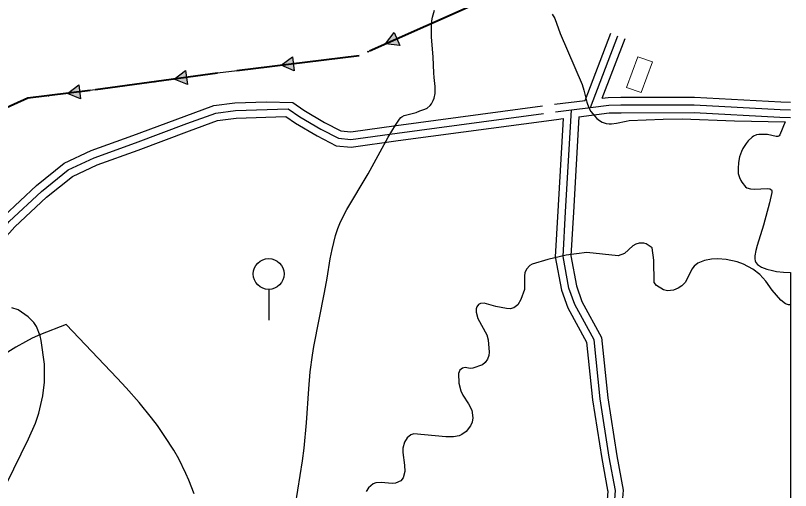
# Model space of a CAD drawing. Extents: x -64005 to -55000, y -89025 to -80000.
# Drawn here: x -56008 to -55001, y -81312 to -80694 of the extents above; entities that cross this region are included whole.
import ezdxf

# ---------------------------------------------------------------- set-up
doc = ezdxf.new("R2010")
doc.units = 0
doc.header["$LTSCALE"] = 32
doc.linetypes.add('DOT_DASHED', pattern=[7.7, 5, -1.2, 0.3, -1.2])
doc.linetypes.add('LONG_DASHED', pattern=[7.5, 6, -1.5])
for name, color, linetype, lineweight in [('1', 7, 'Continuous', 25), ('18', 7, 'Continuous', 25), ('2', 7, 'Continuous', 25), ('24', 7, 'Continuous', 25), ('32', 7, 'Continuous', 25), ('39', 7, 'LONG_DASHED', 25), ('7', 7, 'Continuous', 13), ('8', 7, 'Continuous', 25)]:
    doc.layers.add(name, color=color, linetype=linetype, lineweight=lineweight)

msp = doc.modelspace()

# ---------------------------------------------------------------- hatches: boundary and pattern name
at = {"layer": '18'}
for points in [[(-55508.65, -80733.41), (-55527.05, -80731.44), (-55516.14, -80716.5)], [(-55646.01, -80766.46), (-55663.04, -80759.24), (-55648.28, -80748.1)], [(-55784.76, -80784.12), (-55801.89, -80777.14), (-55787.28, -80765.79)], [(-55923.61, -80802.98), (-55940.64, -80795.77), (-55925.88, -80784.62)]]:
    msp.add_hatch(color=256, dxfattribs=at).paths.add_polyline_path(points)

# ---------------------------------------------------------------- linework, layer by layer
at = {"layer": '1'}
for points in [[(-55000.83, -81070.86), (-55003.2, -81070.67), (-55007.11, -81069.21), (-55013.39, -81064.52), (-55024.57, -81051.82), (-55032.61, -81039.72), (-55040.42, -81031.14), (-55049.92, -81024.13), (-55061.91, -81017.85), (-55070.17, -81014.85), (-55084.18, -81011.76), (-55095.43, -81010.81), (-55103.41, -81011.25), (-55112.34, -81013.21), (-55121.24, -81016.64), (-55126.19, -81020.53), (-55128.92, -81024.27), (-55137.44, -81041.32), (-55141.83, -81045.89), (-55146.59, -81049.05), (-55152.69, -81051.62), (-55160.8, -81052.44), (-55165.93, -81051.11), (-55174.86, -81045.73), (-55178.04, -81041.46), (-55178.47, -81012.51), (-55180.68, -80996.74), (-55188.36, -80991.34), (-55191.59, -80990.37), (-55197.46, -80990.48), (-55201.8, -80991.66), (-55205.7, -80994.05), (-55216.43, -81004.03), (-55224.59, -81006.95), (-55265.56, -81002.52), (-55292.57, -81006.15), (-55316.19, -81011.53), (-55336.49, -81017.64), (-55339.44, -81019.58), (-55344.04, -81024.45), (-55346.17, -81029.28), (-55346.77, -81033.1), (-55346.49, -81050.68), (-55351.44, -81063.77), (-55355.14, -81070.75), (-55360.33, -81074.71), (-55365.01, -81075.72), (-55369.83, -81075.49), (-55383.68, -81072.72), (-55398.88, -81068.6), (-55403.76, -81068.84), (-55406.18, -81070.3), (-55408.58, -81073.36), (-55409.46, -81076.04), (-55409.51, -81080.25), (-55407.23, -81088.29), (-55395.55, -81109.72), (-55393.83, -81116.05), (-55392.47, -81132.1), (-55392.94, -81136.74), (-55394.53, -81141.38), (-55397.48, -81145.69), (-55401.11, -81148.62)], [(-56020.04, -81303.46), (-55991.4, -81245.02), (-55982.15, -81224.35), (-55977.72, -81211.36), (-55972.68, -81189.12), (-55970.36, -81171.12), (-55970.46, -81147.97), (-55974.76, -81116.97), (-55976.37, -81110.87), (-55981.18, -81098.86), (-55984.61, -81093.63), (-55991.86, -81086.14), (-56004.94, -81077.05), (-56012.88, -81074.43)], [(-55401.11, -81148.62), (-55413.75, -81153.07), (-55417, -81153.36), (-55423.77, -81152.38), (-55427.04, -81152.86), (-55430.48, -81155.59), (-55432.25, -81160.11), (-55431.79, -81172.72), (-55429.25, -81182.54), (-55426.57, -81188.3), (-55419.33, -81199.23), (-55415.18, -81207.56), (-55413.92, -81217.71), (-55414.75, -81223.04), (-55416.78, -81228.2), (-55422.22, -81235.26), (-55427.83, -81239.48), (-55431.65, -81241.07), (-55438.69, -81242.26), (-55448.68, -81242.24), (-55490.49, -81238.29), (-55494.44, -81239.64), (-55499.21, -81243.61), (-55502.47, -81249.39), (-55504.62, -81257.22), (-55504.86, -81262.71), (-55502.56, -81279.37), (-55502.18, -81287.61), (-55504.16, -81295.55), (-55507.41, -81299.35), (-55514.19, -81302.67), (-55518.71, -81303.18), (-55532.93, -81301.63), (-55539.89, -81302.18), (-55543.19, -81303.51), (-55549.35, -81308.62), (-55552.39, -81313.59)]]:
    msp.add_lwpolyline(points, dxfattribs=at)
at = {"layer": '18'}
for p, q in [((-55444.75, -80695), (-55512.4, -80724.96)), ((-55573.72, -80748.23), (-55647.14, -80757.28))]:
    msp.add_line(p, q, dxfattribs=at)
at = {"layer": '18', "linetype": 'DOT_DASHED', "lineweight": 40}
msp.add_lwpolyline([(-55000.91, -80331), (-55055.5, -80327.03), (-55117.79, -80411.03), (-55263.09, -80617.43), (-55401.69, -80675.93), (-55561.59, -80746.74), (-55745.79, -80769.44), (-55911.28, -80792.14), (-55992.44, -80802.16), (-56327, -80953.63), (-56454.48, -81020.7), (-56806.36, -80942.81), (-56953.76, -80909.92)], dxfattribs=at)
at = {"layer": '18'}
for points in [[(-55508.65, -80733.41), (-55527.05, -80731.44), (-55516.14, -80716.5)], [(-55646.01, -80766.46), (-55663.04, -80759.24), (-55648.28, -80748.1)], [(-55784.76, -80784.12), (-55801.89, -80777.14), (-55787.28, -80765.79)], [(-55923.61, -80802.98), (-55940.64, -80795.77), (-55925.88, -80784.62)]]:
    msp.add_lwpolyline(points, close=True, dxfattribs=at)
for points in [[(-55712.67, -80765.36), (-55745.79, -80769.44), (-55786.02, -80774.96)], [(-55851.43, -80783.93), (-55911.28, -80792.14), (-55924.75, -80793.8)], [(-55990.27, -80801.89), (-55992.44, -80802.16), (-56057.84, -80831.77)]]:
    msp.add_lwpolyline(points, dxfattribs=at)
for centre in [(-55549.9, -80741.57), (-55687.85, -80762.3), (-55826.66, -80780.53), (-55965.45, -80798.83)]:
    msp.add_circle(centre, 0.5, dxfattribs=at)
at = {"layer": '2'}
msp.add_lwpolyline([(-55650.43, -81368.88), (-55635.08, -81273.53), (-55632.87, -81257.11), (-55629.9, -81224.07), (-55626.97, -81179.89), (-55625.06, -81157.86), (-55622.33, -81135.94), (-55620.53, -81125.04), (-55606.61, -81054.59), (-55603.28, -81035.96), (-55599.17, -81011.07), (-55596.76, -80998.7), (-55592.1, -80980.34), (-55589.09, -80971.3), (-55585.72, -80962.89), (-55577.7, -80946.77), (-55549.88, -80900.46), (-55523.71, -80852.58), (-55514.24, -80836.9), (-55509.16, -80829.18), (-55507.46, -80827.25), (-55506.12, -80826.23), (-55503.07, -80824.72), (-55492.38, -80822.12), (-55487.25, -80820.42), (-55482.57, -80818.6), (-55476.27, -80816.36), (-55473.29, -80814.89), (-55469.27, -80811.69), (-55467.54, -80809.46), (-55465.11, -80804.98), (-55463.99, -80801.99), (-55462.73, -80795.99), (-55462.62, -80786.97), (-55463.86, -80774.92), (-55464.25, -80768.9), (-55465.4, -80748.8), (-55467.37, -80722.01), (-55467.54, -80708.63), (-55466.88, -80701.48), (-55465.97, -80696.75), (-55463.39, -80687.35)], dxfattribs=at)
at = {"layer": '24'}
msp.add_line((-55000.83, -81028.72), (-55000.75, -81871.81), dxfattribs=at)
for points in [[(-55310.74, -80692.59), (-55307.27, -80698.57), (-55300.03, -80717.84), (-55271.62, -80784.15), (-55269.39, -80791.74), (-55265.53, -80807), (-55262.72, -80814.45), (-55260.11, -80819.27), (-55255.72, -80825.07), (-55252.34, -80828.4), (-55248.87, -80831.17), (-55245.77, -80833), (-55240.59, -80834.81), (-55236.43, -80835.34), (-55233.32, -80835.31), (-55227.07, -80834.48), (-55214.59, -80831.78), (-55210.43, -80831.21), (-55166.25, -80829.25), (-55141.48, -80828.91), (-55073.54, -80831.63), (-55007.73, -80832.82)], [(-55007.73, -80832.82), (-55014.58, -80849.63), (-55015.57, -80851.04), (-55017.13, -80851.81), (-55019.17, -80851.9), (-55024.87, -80850.65), (-55030.56, -80849.26), (-55041.71, -80849.24), (-55045.05, -80849.67), (-55048.85, -80851.23), (-55050.73, -80852.61), (-55055.66, -80857.38), (-55058.43, -80860.7), (-55062.87, -80867.6), (-55064.57, -80871.15), (-55067.04, -80878.36), (-55068.42, -80885.63), (-55068.88, -80893.6), (-55068.58, -80899.79), (-55067.13, -80905.29), (-55065.31, -80908.91), (-55063.83, -80911.3), (-55059.16, -80917.26), (-55057.34, -80918.45), (-55052.86, -80919.83), (-55047.75, -80920.21), (-55031.07, -80919.44), (-55027.62, -80919.91), (-55025.59, -80921.06), (-55024.88, -80922.5), (-55024.94, -80924.54), (-55028.07, -80937.85), (-55035.88, -80967.21), (-55044.01, -80993.6), (-55045.64, -81000.02), (-55046.92, -81006.88), (-55047.33, -81010.73), (-55046.84, -81013.43), (-55045.62, -81015.85), (-55043.5, -81018.24), (-55038.44, -81021.6), (-55031.64, -81024.31), (-55024.1, -81026.25), (-55019.02, -81027.18), (-55009.71, -81028.31), (-55000.83, -81028.72)], [(-55775.93, -81316.53), (-55782.78, -81298.64), (-55786.62, -81289.8), (-55796.04, -81270.97), (-55802.45, -81259.74), (-55813.96, -81241.68), (-55823.81, -81227.75), (-55831.53, -81217.58), (-55847.69, -81197.81), (-55864.57, -81178.65), (-55876.1, -81166.12), (-55942.43, -81096.28), (-55975.91, -81109.43), (-55986.8, -81114.23), (-55995.28, -81118.62), (-56007.72, -81125.79), (-56033.93, -81141.85)]]:
    msp.add_lwpolyline(points, dxfattribs=at)
at = {"layer": '32'}
msp.add_line((-55679.14, -81050.55), (-55679.14, -81090.55), dxfattribs=at)
msp.add_circle((-55679.15, -81030.55), 20, dxfattribs=at)
at = {"layer": '39'}
for p, q in [((-55260.7, -80814.08), (-55225.11, -80720.81)), ((-55285.43, -80817.14), (-55260.7, -80814.08))]:
    msp.add_line(p, q, dxfattribs=at)
for points in [[(-55260.7, -80814.08), (-55237.08, -80811.16), (-55221.15, -80810.83), (-55125.84, -80810.71), (-55014.04, -80816.63), (-55000.86, -80817.3)], [(-56074.05, -81071.14), (-56047.03, -81008.1), (-56035.16, -80983.74), (-56016.43, -80962.5), (-55974.59, -80923.16), (-55939.62, -80895.05), (-55905.89, -80879.44), (-55852.19, -80860.06), (-55785.38, -80835.07), (-55747.9, -80821.33), (-55722.3, -80818.21), (-55653.8, -80815.72)], [(-55653.8, -80815.72), (-55638.81, -80826.17), (-55611.23, -80842.22), (-55588.37, -80854.09), (-55572.27, -80855.78), (-55512.14, -80847.3), (-55306.31, -80819.72), (-55285.43, -80817.14)], [(-55366.37, -81845.93), (-55323.99, -81632.04), (-55275.83, -81479.63), (-55236.28, -81370.4), (-55231.1, -81355.25), (-55228.36, -81312.27), (-55236.28, -81268.75), (-55248.32, -81192.93), (-55256.06, -81116.29), (-55281, -81070.31), (-55288.73, -81048.81), (-55296.47, -81007.67), (-55293.04, -80949.59), (-55285.43, -80817.14)]]:
    msp.add_lwpolyline(points, dxfattribs=at)
at = {"layer": '7'}
msp.add_lwpolyline([(-55213.74, -80787.93), (-55199.12, -80748.02), (-55180.34, -80754.89), (-55194.96, -80794.81)], close=True, dxfattribs=at)
at = {"layer": '8', "linetype": 'LONG_DASHED'}
msp.add_line((-55267.9, -80804.9), (-55234.45, -80717.25), dxfattribs=at)
at = {"layer": '8'}
msp.add_line((-55245.44, -80802.12), (-55215.77, -80724.37), dxfattribs=at)
at = {"layer": '8', "linetype": 'LONG_DASHED'}
for points in [[(-55245.44, -80802.12), (-55237.8, -80801.17), (-55221.26, -80800.83), (-55125.58, -80800.71), (-55013.52, -80806.64), (-55000.86, -80807.28)], [(-56083.34, -81067.43), (-56067.46, -81030.38), (-56056.13, -81003.94), (-56043.56, -80978.14), (-56023.62, -80955.54), (-55981.16, -80915.61), (-55944.94, -80886.49), (-55909.69, -80870.18), (-55855.64, -80850.67), (-55788.85, -80825.69), (-55750.26, -80811.54), (-55723.09, -80808.22), (-55682.03, -80806.73)], [(-55682.03, -80806.73), (-55647.91, -80807.62), (-55633.42, -80817.73), (-55606.41, -80833.46), (-55585.44, -80844.34), (-55572.45, -80845.71), (-55513.5, -80837.39), (-55307.59, -80809.8), (-55267.9, -80804.9)], [(-55296.1, -80828.54), (-55303.02, -80949.01), (-55306.53, -81008.31), (-55298.41, -81051.44), (-55290.15, -81074.41), (-55265.81, -81119.29), (-55258.24, -81194.22), (-55246.14, -81270.43), (-55238.62, -81311.78), (-55238.42, -81312.86), (-55240.99, -81353.28), (-55241.48, -81354.72)]]:
    msp.add_lwpolyline(points, dxfattribs=at)
at = {"layer": '8'}
for points in [[(-55275.93, -80826.04), (-55236.36, -80821.15), (-55221.04, -80820.83), (-55126.1, -80820.71), (-55014.56, -80826.62), (-55000.86, -80827.32)], [(-56064.76, -81074.85), (-56049.08, -81038.26), (-56037.93, -81012.26), (-56026.76, -80989.34), (-56009.24, -80969.47), (-55968.02, -80930.71), (-55934.31, -80903.61), (-55902.09, -80888.7), (-55848.74, -80869.45), (-55781.91, -80844.45), (-55745.54, -80831.12), (-55721.51, -80828.19), (-55656.79, -80825.83)], [(-55656.79, -80825.83), (-55644.2, -80834.61), (-55616.05, -80850.99), (-55591.3, -80863.84), (-55572.09, -80865.85), (-55510.78, -80857.21), (-55305.03, -80829.64), (-55296.1, -80828.54)], [(-55275.93, -80826.04), (-55283.06, -80950.17), (-55286.42, -81007.03), (-55279.05, -81046.17), (-55271.85, -81066.21), (-55246.31, -81113.29), (-55238.4, -81191.64), (-55226.42, -81267.07), (-55218.3, -81311.68), (-55218.96, -81322.04), (-55221.14, -81356.18)]]:
    msp.add_lwpolyline(points, dxfattribs=at)

doc.saveas('drawing.dxf')
